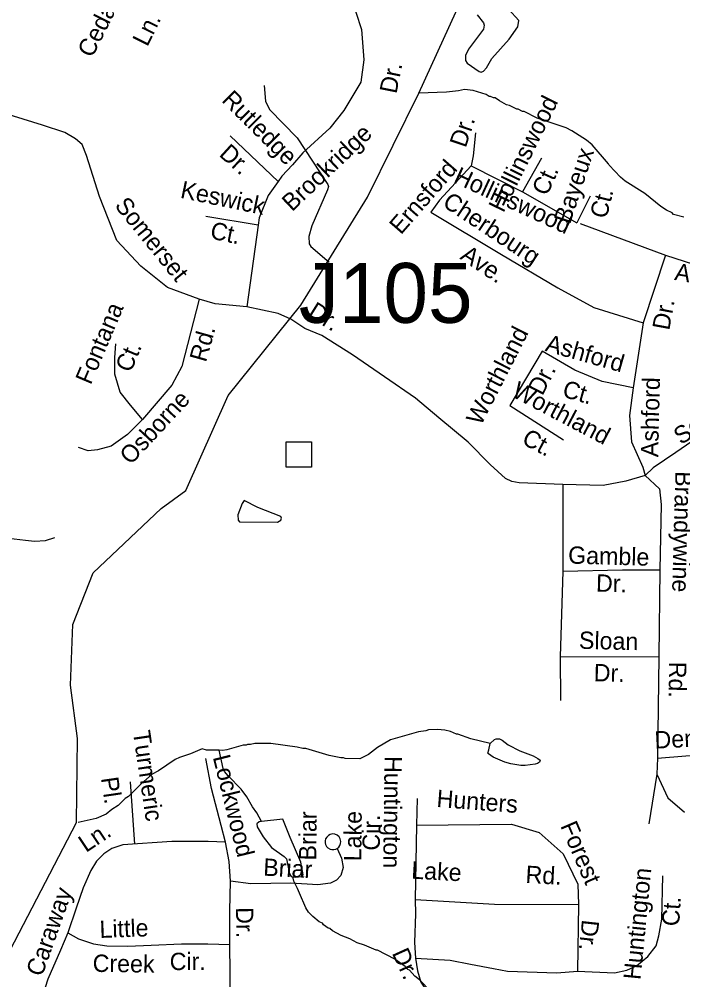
# Model space of a CAD drawing. Extents: x 1547597 to 1699558, y 810033 to 920809.
# Drawn here: x 1602841 to 1606475, y 836281 to 841544 of the extents above; entities that cross this region are included whole.
import ezdxf

# ---------------------------------------------------------------- set-up
doc = ezdxf.new("R2010")
doc.units = 0
for name, color, linetype in [('Exist Hydrographic Creek Single Shore', 7, 'Continuous'), ('Exist Hydrographic Misc Water Feature', 7, 'Continuous'), ('Exist Road Non-System Structure Non-Sys Other CELL', 7, 'Continuous'), ('Exist Road Non-System Structure Non-Sys Other Number Label', 7, 'Continuous'), ('Exist Road Non-System Type 51', 7, 'Continuous'), ('Exist Road Non-System Type 51 Label', 7, 'Continuous')]:
    doc.layers.add(name, color=color, linetype=linetype)

msp = doc.modelspace()

# ---------------------------------------------------------------- linework, layer by layer
at = {"layer": 'Exist Hydrographic Creek Single Shore'}
msp.add_lwpolyline([(1602691.7, 836256.2), (1603153.7, 837143), (1603159.6, 837602.5), (1603121.7, 837895.4), (1603133.7, 838226.7), (1603245.6, 838510.1), (1603617.6, 838863.6), (1603752.6, 838962.7), (1603984.7, 839483.2), (1604382.7, 839977.3), (1604748.4, 840569), (1605029.2, 841139), (1605298.8, 841732), (1605693, 842516.7)], dxfattribs=at)
at = {"layer": 'Exist Hydrographic Misc Water Feature'}
for points in [[(1605349.1, 841568.1), (1605382.7, 841524.4), (1605386.5, 841511.3), (1605383.6, 841490.3), (1605300.5, 841380.4), (1605285, 841345.8), (1605285.4, 841318.2), (1605293.7, 841303.6), (1605358.8, 841258.3), (1605371.2, 841254.2), (1605383.1, 841259.3), (1605400.3, 841277.5), (1605429, 841328.4), (1605524, 841434.2), (1605570.6, 841502.6), (1605577.6, 841537.3), (1605520.6, 841598.3)], [(1604182.4, 841181), (1604189.1, 841094.8), (1604212, 841050), (1604361.9, 840893.5), (1604531.5, 840638.3), (1604534.5, 840627.7), (1604529.7, 840608.9), (1604442.7, 840412.5), (1604427.1, 840354.2), (1604428.1, 840313), (1604437.3, 840298.9), (1604537.6, 840213.6)], [(1606480.8, 840460.1), (1606423, 840474.9), (1606417.2, 840483), (1606385.4, 840497.4), (1606353.6, 840517.9), (1606266.7, 840589.1), (1606159.6, 840656.5), (1606134, 840678.9), (1606071, 840743.7), (1606067.1, 840751.8), (1605978.5, 840855), (1605946.9, 840881.4), (1605867.6, 840932.5), (1605835.9, 840949), (1605676.6, 841001.2), (1605605.2, 841038.2), (1605597.2, 841038.3), (1605573.4, 841050.6), (1605565.4, 841050.7), (1605525.7, 841071.3), (1605509.7, 841075.5), (1605470.1, 841096.1), (1605446.3, 841112.4), (1605438.3, 841112.5), (1605422.4, 841120.7), (1605414.5, 841120.8), (1605398.6, 841131), (1605326.9, 841154), (1605279, 841158.7), (1605247, 841151.2), (1605180.9, 841144.1), (1605029.2, 841139)], [(1604147.9, 838868.9), (1604073.3, 838907.3), (1604061.3, 838891.2), (1604037.1, 838828.2), (1604040, 838799.6), (1604047.2, 838790.5), (1604255.9, 838788.1), (1604274.1, 838798.4), (1604277.8, 838810.1), (1604273, 838819.6), (1604147.9, 838868.9)], [(1605420.4, 837574.9), (1605314.4, 837601), (1605242.9, 837626), (1605234.9, 837626.1), (1605203.1, 837640.6), (1605171.2, 837649), (1605131.2, 837651.6), (1605081.3, 837650.3), (1605067.2, 837644.4), (1605027.1, 837639), (1604874.6, 837595.2), (1604802.1, 837554.2), (1604753.6, 837514.8), (1604705.3, 837491.5), (1604625.3, 837492.6), (1604617.4, 837496.7), (1604601.4, 837497), (1604537.7, 837509.9), (1604410.2, 837547.6), (1604394.2, 837547.8), (1604362.4, 837556.3), (1604218.7, 837576.3), (1604130.8, 837575.5), (1604106.8, 837569.9), (1604090.8, 837570.1), (1604082.7, 837566.2), (1604066.7, 837566.4), (1603978.4, 837541.6), (1603954.4, 837538), (1603935.1, 837539.2)], [(1605420.4, 837574.9), (1605444.3, 837597.2), (1605452.3, 837601.1), (1605470.4, 837600.9), (1605486.2, 837594.6), (1605517.8, 837568.2), (1605581.4, 837535.3), (1605655.5, 837508.4), (1605680.9, 837493.6), (1605694.1, 837483.4), (1605689.6, 837473.5), (1605679.4, 837465.8), (1605666.4, 837462.1), (1605612.3, 837454.9), (1605588.3, 837455.2), (1605532.5, 837464), (1605500.6, 837472.4), (1605437, 837501.3), (1605411.3, 837519.7), (1605406.5, 837522.7), (1605411.6, 837541.7), (1605420.4, 837574.9)], [(1603935.1, 837539.2), (1603866.4, 837539.2), (1603842.6, 837545.5), (1603778.2, 837518.5), (1603718, 837499.3), (1603693.8, 837487.7), (1603603.1, 837424.9), (1603568.8, 837407.4), (1603506.1, 837352.3), (1603439.2, 837285.2), (1603421.1, 837273.5), (1603382.6, 837236.1), (1603348.3, 837214.5), (1603316, 837189), (1603261.6, 837163.7), (1603163.7, 837142.7)], [(1604167.1, 837148.4), (1604141.6, 837195.5), (1604118, 837227.8), (1604086.9, 837284.2), (1604055.4, 837324.6), (1603984.4, 837397.6), (1603964.8, 837421.9), (1603957, 837438), (1603935.1, 837539.2)], [(1604167.1, 837148.4), (1604155.1, 837146.8), (1604141.4, 837134.8), (1604143.3, 837118.5), (1604175.7, 837063.3), (1604221.6, 837004.9), (1604292.2, 836957.2), (1604303.9, 836943), (1604320.2, 836860.9), (1604329.9, 836846.8), (1604338.3, 836845.6)], [(1604338.3, 836845.6), (1604354.8, 836843.4), (1604385.8, 836846.4), (1604394.8, 836855.1), (1604382.7, 836926.1), (1604324.1, 837061.2), (1604284, 837160.1), (1604167.1, 837148.4)], [(1605095.6, 836216.4), (1605032.6, 836281.2), (1605006.8, 836301.6), (1604977.3, 836334), (1604969.4, 836338.1), (1604953.6, 836354.3), (1604898.2, 836393.1), (1604802.9, 836442.4), (1604794.9, 836442.5), (1604731.4, 836471.4), (1604691.6, 836483.9), (1604651.9, 836504.5), (1604604.1, 836523.1), (1604556.5, 836549.8), (1604540.8, 836562.1), (1604532.8, 836564.2), (1604507, 836582.5), (1604501.1, 836590.6), (1604483.2, 836598.8), (1604447.7, 836627.3), (1604424, 836651.7), (1604410.3, 836675.8), (1604375.5, 836756.3), (1604363.8, 836780.4), (1604344.3, 836820.7), (1604338.3, 836845.6)]]:
    msp.add_lwpolyline(points, dxfattribs=at)
at = {"layer": 'Exist Road Non-System Structure Non-Sys Other CELL'}
msp.add_lwpolyline([(1604302.3, 839228.2), (1604441.3, 839228.2), (1604441.3, 839089.1), (1604302.3, 839089.1)], close=True, dxfattribs=at)
at = {"layer": 'Exist Road Non-System Type 51'}
for p, q in [((1603447.7, 837365), (1603472.3, 837024.5)), ((1605019.2, 837273.3), (1605016.3, 837128.4)), ((1605016.3, 837128.4), (1605008.5, 836721.4)), ((1605903.2, 836692.5), (1605897.9, 836327.6))]:
    msp.add_line(p, q, dxfattribs=at)
for points in [[(1604653.5, 841678.8), (1604714.4, 841488.1), (1604728.5, 841321.8), (1604712.1, 841200), (1604618.5, 841043.1), (1604541.2, 840947), (1604393.9, 840812.2), (1604337.8, 840746.6), (1604279.3, 840683.3), (1604258.2, 840655.2)], [(1603825.2, 840010.5), (1603653.2, 840073.6), (1603507, 840191.2), (1603375.1, 840331.9), (1603280.4, 840572.9), (1603208.8, 840796.7), (1603185.8, 840857), (1603148.5, 840888.5), (1603091.2, 840923), (1602967.9, 840963.2), (1602619.9, 841070.8)], [(1604258.2, 840655.2), (1603996.1, 840905.8)], [(1605338.7, 840922.4), (1605327.1, 840795), (1605315.6, 840740.9)], [(1605701.3, 840783.4), (1605597.2, 840598.1)], [(1605315.6, 840740.9), (1605142, 840551.8), (1605095.7, 840486.1)], [(1605315.6, 840740.9), (1605597.2, 840598.1)], [(1604258.2, 840655.2), (1604203.7, 840578.6), (1604155, 840455.2), (1604149.2, 840415.1)], [(1605597.2, 840598.1), (1605894.2, 840428.2)], [(1605967.5, 840574.9), (1605894.2, 840428.2)], [(1605095.7, 840486.1), (1605481.4, 840254.5), (1605790, 840073.1), (1605986.8, 839965), (1606256.8, 839880)], [(1604149.2, 840415.1), (1603862.5, 840463.9)], [(1604149.2, 840415.1), (1604086.2, 839967.4)], [(1605913.5, 840424.4), (1606380.2, 840250.7)], [(1606380.2, 840250.7), (1606256.8, 839880)], [(1606380.2, 840250.7), (1607005.2, 840049.9)], [(1603825.2, 840010.5), (1603730.9, 839641.4), (1603676.4, 839538.1), (1603515.8, 839351.5)], [(1604086.2, 839967.4), (1603914.1, 839984.6), (1603825.2, 840010.5)], [(1605818.2, 838994.1), (1605579.3, 839003), (1605538.5, 839010.2), (1605503.8, 839027.9), (1605418.9, 839105.1), (1605298.7, 839226.6), (1605138.7, 839360.5), (1605010.3, 839468.2), (1604841.9, 839584.3), (1604665.7, 839704.5), (1604497.3, 839810.6), (1604404, 839849.9), (1604328.8, 839900.8), (1604258.5, 839931.2), (1604086.2, 839967.4)], [(1606256.8, 839880), (1606202.8, 839524.9)], [(1603515.8, 839351.5), (1603449.9, 839429), (1603392.5, 839500.8), (1603363.8, 839598.3), (1603363.8, 839690.2), (1603369.6, 839764.8)], [(1605705.2, 839725.6), (1605527.7, 839428.4)], [(1606202.8, 839524.9), (1606033.1, 839559.6), (1605882.6, 839621.4), (1605705.2, 839725.6)], [(1607109.1, 839589.4), (1606970.3, 839518.1), (1606804, 839406.6), (1606646, 839314), (1606436, 839169.5), (1606311.7, 839085.4)], [(1606202.8, 839524.9), (1606182.7, 839372.2), (1606194.3, 839229.3), (1606256, 839090.4), (1606269.1, 839044)], [(1605527.7, 839428.4), (1605820.9, 839239.2)], [(1603515.8, 839351.5), (1603432.7, 839268.3), (1603343.8, 839205.2), (1603269.2, 839185.1), (1603217.6, 839179.4), (1603166, 839196.6)], [(1606311.7, 839085.4), (1606269.1, 839044), (1606162.9, 839013.4), (1606037.7, 838988.5), (1605818.2, 838994.1)], [(1606269.1, 839044), (1606346.3, 838970.2), (1606356.9, 838885.1), (1606349.8, 838527)], [(1605818.2, 838994.1), (1605818.2, 838518.9)], [(1602408.1, 838749.7), (1602654.5, 838718.9), (1602782.1, 838701.3), (1602874.5, 838690.3), (1602925.1, 838683.7), (1602984.5, 838688.1), (1603035.1, 838703.5)], [(1605818.2, 838518.9), (1605804, 838050.8)], [(1605818.2, 838518.9), (1606144.3, 838527), (1606349.8, 838527)], [(1606349.8, 838527), (1606342.7, 838051.8)], [(1605804, 838050.8), (1606342.7, 838051.8)], [(1605804, 838050.8), (1605804.1, 837810.7)], [(1606342.7, 838051.8), (1606335.6, 837495.1)], [(1603969.8, 837034.9), (1603947, 837127), (1603893.7, 837329.6), (1603861.8, 837494)], [(1606335.6, 837495.1), (1606331.9, 837408.4)], [(1606335.6, 837495.1), (1606491.3, 837507.7), (1606948.4, 837521.9), (1607163.3, 837489.8)], [(1606331.9, 837408.4), (1606289.3, 837135.4)], [(1606331.9, 837408.4), (1606392.1, 837277.2), (1606484.2, 837199.2)], [(1605016.3, 837128.4), (1605535.8, 837133.6), (1605688.5, 837088.2), (1605819.2, 836970.8), (1605900.5, 836805.4), (1605903.2, 836692.5)], [(1604582.6, 837001.1), (1604591.2, 837008.1), (1604596.9, 837017.4), (1604600.7, 837027.1), (1604602, 837037.9), (1604598.9, 837052.4), (1604592.3, 837063.5), (1604581.5, 837073.5), (1604568.4, 837078.4), (1604557.8, 837080), (1604543.5, 837077.3), (1604534, 837072.1), (1604524.8, 837062.7), (1604518.8, 837052.4), (1604516.2, 837042.2), (1604516, 837031.8), (1604518.2, 837022.2), (1604523, 837012.1), (1604530.8, 837003.7), (1604542.7, 836996.5), (1604552.5, 836994.1), (1604563.9, 836994.2), (1604575.3, 836996.6), (1604582.6, 837001.1)], [(1603969.8, 837034.9), (1603876, 837038), (1603676.3, 837038.7), (1603408.4, 837020.1), (1603348.1, 837000.9), (1603303.7, 836971.6), (1603263.3, 836930), (1603232.6, 836880.6), (1603191.5, 836785.2), (1603152.2, 836673.7), (1603106.4, 836538.3)], [(1603997, 836820.6), (1603990.4, 836928.6), (1603969.8, 837034.9)], [(1604582.6, 837001.1), (1604605.7, 836946.8), (1604615.1, 836896.6), (1604602.6, 836852.8), (1604578.3, 836827.1), (1604546.1, 836809.5), (1604476.1, 836800.5), (1604328.4, 836810.3), (1604108.6, 836807.2), (1603997, 836820.6)], [(1603994.4, 836474.9), (1603994.8, 836658.8), (1603997, 836820.6)], [(1605897.9, 836327.6), (1606099.9, 836319.7), (1606168.2, 836332.9), (1606220.6, 836356.5), (1606283.6, 836409), (1606328.2, 836466.8), (1606343.9, 836521.9), (1606359.7, 836613.8), (1606364.9, 836850.1)], [(1605008.5, 836721.4), (1605011.1, 836642.7), (1605005.8, 836485.1), (1605011.1, 836398.5)], [(1605008.5, 836721.4), (1605444, 836695.2), (1605903.2, 836692.5)], [(1603106.4, 836538.3), (1603067.3, 836442.9), (1602997.2, 836283.8), (1602953.4, 836146.4), (1602932.7, 836080.8), (1602928.1, 836044.9), (1602932, 836028.8), (1602937.4, 836019.3), (1602945.7, 836012.7), (1602959.8, 836008.2), (1603015.5, 836003.7), (1603151, 835982.1), (1603302.8, 835968), (1603349, 835957.9), (1603380.4, 835945.1), (1603393.6, 835936), (1603402.7, 835922.4), (1603409.3, 835870.8), (1603417.9, 835762.8), (1603426.7, 835676.6), (1603437.2, 835562.5), (1603427.5, 835476.8)], [(1603106.4, 836538.3), (1603165.8, 836505.5), (1603247.5, 836478.4), (1603321.1, 836467.5), (1603434.9, 836466), (1603562.9, 836470.4), (1603728.8, 836478.3), (1603872.6, 836478.4), (1603994.4, 836474.9)], [(1603978.1, 835527.1), (1603989.2, 835613.3), (1603993.6, 835805.3), (1603995, 836057.1), (1603996.5, 836319), (1603994.4, 836474.9)], [(1605011.1, 836398.5), (1605200, 836388), (1605312.8, 836367), (1605438.8, 836343.4), (1605514.8, 836327.6), (1605785.1, 836319.7), (1605897.9, 836327.6)], [(1605011.1, 836398.5), (1605021.6, 836330.2), (1605039.9, 836267.2), (1605123.9, 836142.8), (1605165.9, 836061.4), (1605184.2, 836029.9), (1605194.7, 835987.9), (1605202.6, 835877.6)]]:
    msp.add_lwpolyline(points, dxfattribs=at)

# ---------------------------------------------------------------- texts
at = {"layer": 'Exist Road Non-System Structure Non-Sys Other Number Label'}
msp.add_text('J105', height=328.08, dxfattribs=at).set_placement((1604371.8, 839880.4))
at = {"layer": 'Exist Road Non-System Type 51 Label'}
for s, rotation, p in [('Cedarline', 63.515, (1603240.1, 841328.3)), ('Ln.', 63.515, (1603541.7, 841389.7)), ('Dr.', 78.6944, (1604906.2, 841132.1)), ('Rutledge', 315.1222, (1603944.9, 841096.1)), ('Hollinswood', 63.7592, (1605492, 840479.5)), ('Brookridge', 43.4235, (1604334.5, 840486.5)), ('Dr.', 71.5029, (1605285.3, 840835.7)), ('Dr.', 317.8643, (1603930.2, 840798.5)), ('Bayeux', 71.7464, (1605856.8, 840417.5)), ('Ernsford', 48.9478, (1604930.8, 840359.5)), ('Hollinswood', 335.1944, (1605213.3, 840651.7)), ('Ct.', 65.483, (1605730.6, 840571.2)), ('Keswick', 348.2657, (1603718.4, 840566.3)), ('Cherbourg', 326.4543, (1605152.7, 840523.8)), ('Ct.', 75.9447, (1606056.6, 840447)), ('Somerset', 308.9869, (1603359.3, 840521.2)), ('Ct.', 348.2657, (1603881.5, 840343.5)), ('Ave.', 326.4543, (1605249.7, 840233.2)), ('Ave.', 350.3393, (1606425.6, 840115.9)), ('Fontana', 67.0352, (1603232.1, 839536.7)), ('Dr.', 327.9296, (1604415.5, 839919.9)), ('Dr.', 79.5981, (1606400.3, 839836.1)), ('Worthland', 62.9123, (1605368.8, 839312.9)), ('Rd.', 74.2085, (1603862.8, 839660.5)), ('Ashford', 344.2213, (1605716.5, 839727.5)), ('Ct.', 67.0352, (1603450.7, 839603.3)), ('Dr.', 62.9123, (1605705.9, 839477)), ('Worthland', 332.2038, (1605532.1, 839479.6)), ('Ct.', 344.2213, (1605809.6, 839476.8)), ('Ashford', 88.7134, (1606339.8, 839143.8)), ('Somerset', 33.7089, (1606464.8, 839209.3)), ('Osborne', 47.1387, (1603451.1, 839098.1)), ('Ct.', 332.2038, (1605587, 839221)), ('Brandywine', 268.4557, (1606434.3, 839068.5)), ('Gamble', 358.4396, (1605845.8, 838561.4)), ('Dr.', 358.4396, (1605998.5, 838408)), ('Sloan', 358.5708, (1605905.1, 838094.8)), ('Dr.', 358.5708, (1605986.1, 837917.1)), ('Rd.', 268.9474, (1606400.1, 838024.2)), ('Turmeric', 278.3725, (1603462.5, 837640.3)), ('Densmore', 2.8385, (1606322.1, 837547.2)), ('Lockwood', 283.8709, (1603900.3, 837501.1)), ('Huntington', 269.3156, (1604841.3, 837507)), ('Pl.', 278.3725, (1603288, 837386)), ('Hunters', 355.6771, (1605124, 837228.1)), ('Briar', 89.4479, (1604467.3, 836934.4)), ('Lake', 89.4479, (1604713.8, 836930.1)), ('Cir.', 89.4479, (1604815.2, 836988.3)), ('Forest', 293.2123, (1605802.4, 837124.7)), ('Ln.', 33.6855, (1603206, 836975.6)), ('Briar', 356.9657, (1604175.3, 836851.8)), ('Lake', 356.9657, (1604986, 836835.1)), ('Rd.', 356.9657, (1605611.7, 836811.9)), ('Huntington', 84.4163, (1606243.1, 836278)), ('Caraway', 70.4608, (1602964.8, 836293.4)), ('Ct.', 86.3946, (1606454.2, 836572.3)), ('Dr.', 270.9439, (1604027, 836678)), ('Little', 1.9736, (1603281.7, 836510)), ('Dr.', 263.7691, (1605923.2, 836613.3)), ('Cir.', 0.0327, (1603664.6, 836334)), ('Dr.', 294.4468, (1604880.1, 836427.3)), ('Creek', 359.2404, (1603242.3, 836324.4))]:
    msp.add_text(s, height=95, rotation=rotation, dxfattribs=at).set_placement(p)

doc.saveas('drawing.dxf')
